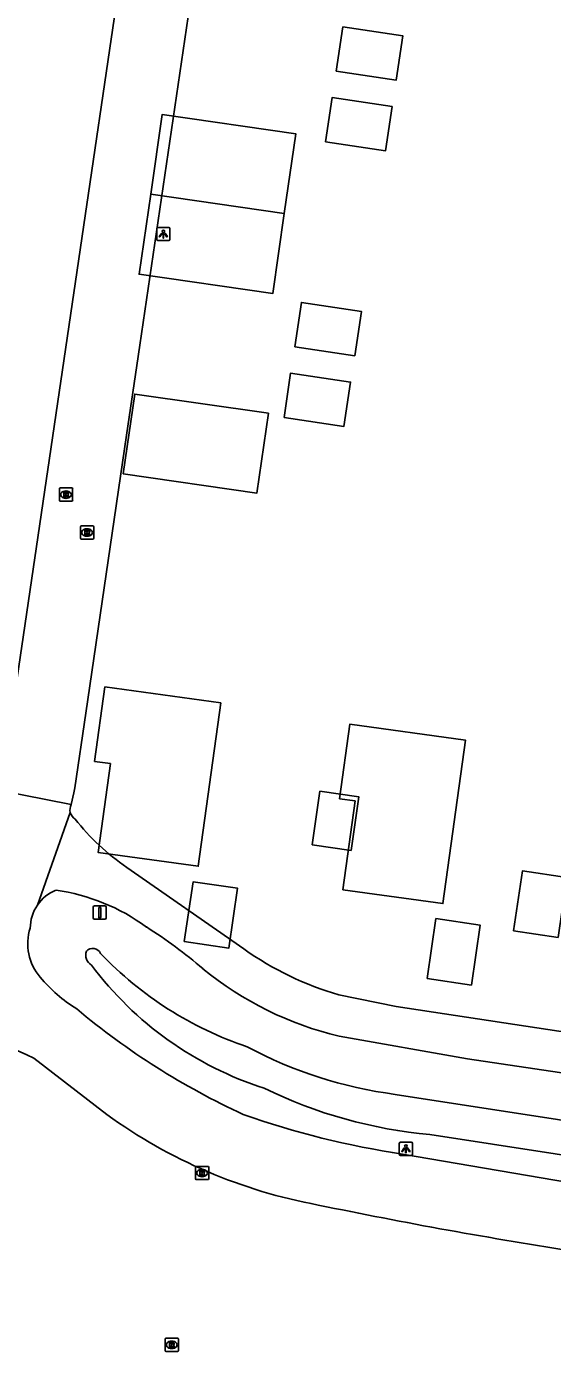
# Model space of a CAD drawing. Extents: x 164150 to 165261, y 382513 to 383432.
# Drawn here: x 164633.3 to 164672.8, y 382812.5 to 382912.1 of the extents above; entities that cross this region are included whole.
import ezdxf

# ---------------------------------------------------------------- set-up
doc = ezdxf.new("R2010")
doc.units = 0
for name, color, linetype in [('IMGEO_Lichtpunt', 7, 'Continuous'), ('IMGEO_Pand', 7, 'Continuous'), ('IMGEO_Pand_vergunning_verleend', 7, 'Continuous'), ('IMGEO_Rijbaan_lokaal_gesloten', 7, 'Continuous'), ('IMGEO_Rioolput', 7, 'Continuous'), ('IMGEO_Verkeersbordpaal', 7, 'Continuous'), ('IMGEO_Waterloop', 7, 'Continuous')]:
    doc.layers.add(name, color=color, linetype=linetype)

msp = doc.modelspace()

# ---------------------------------------------------------------- linework, layer by layer
at = {"layer": 'IMGEO_Lichtpunt'}
for p, q in [((164643.065, 382896.862), (164643.065, 382896.055)), ((164643.065, 382896.862), (164643.065, 382896.055)), ((164643.967, 382896.957), (164643.159, 382896.957)), ((164643.967, 382896.957), (164643.159, 382896.957)), ((164644.061, 382896.055), (164644.061, 382896.862)), ((164644.061, 382896.055), (164644.061, 382896.862)), ((164643.159, 382895.961), (164643.967, 382895.961)), ((164643.159, 382895.961), (164643.967, 382895.961)), ((164661.307, 382828.118), (164661.307, 382827.311)), ((164661.307, 382828.118), (164661.307, 382827.311)), ((164662.209, 382828.213), (164661.401, 382828.213)), ((164662.209, 382828.213), (164661.401, 382828.213)), ((164662.303, 382827.311), (164662.303, 382828.118)), ((164662.303, 382827.311), (164662.303, 382828.118)), ((164661.401, 382827.217), (164662.209, 382827.217)), ((164661.401, 382827.217), (164662.209, 382827.217))]:
    msp.add_line(p, q, dxfattribs=at)
for points in [[(164643.439, 382896.526), (164643.478, 382896.498), (164643.29, 382896.236), (164643.252, 382896.263), (164643.439, 382896.526)], [(164643.541, 382896.478), (164643.588, 382896.478), (164643.588, 382896.156), (164643.541, 382896.156), (164643.541, 382896.478)], [(164643.651, 382896.498), (164643.689, 382896.525), (164643.876, 382896.263), (164643.837, 382896.235), (164643.651, 382896.498)], [(164661.681, 382827.782), (164661.72, 382827.754), (164661.532, 382827.492), (164661.494, 382827.519), (164661.681, 382827.782)], [(164661.783, 382827.734), (164661.83, 382827.734), (164661.83, 382827.412), (164661.783, 382827.412), (164661.783, 382827.734)], [(164661.893, 382827.754), (164661.931, 382827.781), (164662.118, 382827.519), (164662.079, 382827.491), (164661.893, 382827.754)]]:
    msp.add_lwpolyline(points, dxfattribs=at)
for centre in [(164643.564, 382896.66), (164661.806, 382827.916)]:
    msp.add_circle(centre, 0.0994, dxfattribs=at)
for centre, start, end in [((164643.159, 382896.862), 90, 180), ((164643.159, 382896.862), 90, 180), ((164643.967, 382896.862), 0, 90), ((164643.967, 382896.862), 0, 90), ((164643.159, 382896.055), 180, 270), ((164643.159, 382896.055), 180, 270), ((164643.967, 382896.055), 270, 0), ((164643.967, 382896.055), 270, 360), ((164661.401, 382828.118), 90, 180), ((164661.401, 382828.118), 90, 180), ((164662.209, 382828.118), 0, 90), ((164662.209, 382828.118), 0, 90), ((164661.401, 382827.311), 180, 270), ((164661.401, 382827.311), 180, 270), ((164662.209, 382827.311), 270, 0), ((164662.209, 382827.311), 270, 360)]:
    msp.add_arc(centre, 0.0946, start, end, dxfattribs=at)
at = {"layer": 'IMGEO_Pand'}
msp.add_lwpolyline([(164657.686, 382850.138), (164654.762, 382850.56), (164655.336, 382854.579), (164658.266, 382854.156), (164657.686, 382850.138)], dxfattribs=at)
at = {"layer": 'IMGEO_Pand_vergunning_verleend'}
for points in [[(164656.567, 382908.694), (164657.064, 382912.029), (164661.57, 382911.359), (164661.074, 382908.023), (164656.567, 382908.694)], [(164655.753, 382903.377), (164656.25, 382906.712), (164660.756, 382906.042), (164660.26, 382902.706), (164655.753, 382903.377)], [(164642.613, 382899.444), (164643.481, 382905.451), (164653.522, 382904), (164652.654, 382897.993)], [(164652.654, 382897.993), (164651.787, 382891.986), (164641.745, 382893.437), (164642.613, 382899.444)], [(164642.613, 382899.444), (164652.654, 382897.993)], [(164653.452, 382887.984), (164653.948, 382891.319), (164658.455, 382890.648), (164657.958, 382887.313), (164653.452, 382887.984)], [(164652.638, 382882.667), (164653.134, 382886.002), (164657.641, 382885.332), (164657.144, 382881.996), (164652.638, 382882.667)], [(164640.548, 382878.427), (164641.416, 382884.434), (164651.458, 382882.984), (164650.59, 382876.977), (164640.548, 382878.427)], [(164638.396, 382856.819), (164639.17, 382862.421), (164647.879, 382861.217), (164646.184, 382848.95), (164638.659, 382849.99), (164639.581, 382856.655), (164638.396, 382856.819)], [(164656.8, 382854.014), (164657.575, 382859.616), (164666.284, 382858.412), (164664.588, 382846.145), (164657.064, 382847.185), (164657.985, 382853.85), (164656.8, 382854.014)], [(164669.903, 382844.099), (164670.574, 382848.605), (164673.909, 382848.109), (164673.238, 382843.602), (164669.903, 382844.099)], [(164645.141, 382843.279), (164645.812, 382847.786), (164649.147, 382847.289), (164648.476, 382842.783), (164645.141, 382843.279)], [(164663.391, 382840.506), (164664.062, 382845.013), (164667.397, 382844.516), (164666.726, 382840.01), (164663.391, 382840.506)]]:
    msp.add_lwpolyline(points, dxfattribs=at)
at = {"layer": 'IMGEO_Rijbaan_lokaal_gesloten'}
for points in [[(164631.941, 382858.849), (164645.496, 382950.967), (164651.008, 382987.673), (164651.902, 382993.63), (164653.078, 383001.462)], [(164658.504, 383000.69), (164650.933, 382950.305), (164641.67, 382887.255), (164640.801, 382881.34), (164637.731, 382860.442), (164636.909, 382854.849), (164636.824, 382854.453), (164636.636, 382853.576)], [(164636.636, 382853.576), (164631.142, 382854.675)], [(164634.091, 382846.015), (164636.569, 382852.977)], [(164640.825, 382848.85), (164649.619, 382842.734)], [(164656.77, 382839.283), (164661.062, 382838.413), (164733.461, 382827.436)], [(164656.796, 382836.171), (164666.441, 382834.462), (164697.492, 382829.863), (164736.452, 382823.896)], [(164639.309, 382830.29), (164633.815, 382834.514)], [(164760.72, 382813.009), (164754.951, 382813.578), (164691.502, 382822.526), (164676.075, 382824.823), (164661.544, 382827.31)]]:
    msp.add_lwpolyline(points, dxfattribs=at)
for centre, radius, start, end in [((164637.382, 382853.189), 0.841, 152.60921, 194.62643), ((164637.376, 382853.189), 0.835, 194.73586, 237.02514), ((164651.102, 382863.785), 18.13, 218.5418, 235.46772), ((164636.649, 382844.278), 3.092, 111.95918, 145.82739), ((164633.379, 382832.203), 15.091, 53.78982, 81.94655), ((164636.658, 382844.27), 3.104, 145.78823, 179.5151), ((164637.145, 382843.116), 3.78, 161.80672, 221.36383), ((164622.528, 382813.112), 36.992, 49.51315, 57.7016), ((164663.285, 382861.917), 23.553, 234.53445, 253.94258), ((164642.839, 382847.616), 11.034, 219.36306, 238.36276), ((164662.554, 382860.69), 25.186, 230.53472, 256.78323), ((164672.963, 382881.07), 55.907, 230.03333, 245.27091), ((164628.214, 382824.197), 11.74, 61.50287, 105.50745), ((164662.342, 382862.128), 39.296, 234.11688, 259.54943), ((164671.384, 382892.357), 65.787, 250.6399, 261.39802), ((164737.185, 383221.214), 406.09, 258.35464, 261.15794)]:
    msp.add_arc(centre, radius, start, end, dxfattribs=at)
at = {"layer": 'IMGEO_Rioolput'}
for p, q in [((164635.745, 382876.448), (164635.745, 382877.3)), ((164635.82, 382877.374), (164636.672, 382877.374)), ((164636.746, 382877.3), (164636.746, 382876.448)), ((164636.672, 382876.374), (164635.82, 382876.374)), ((164636.256, 382876.594), (164636.231, 382876.594)), ((164636.233, 382877.154), (164636.258, 382877.154)), ((164637.333, 382873.599), (164637.333, 382874.451)), ((164637.408, 382874.525), (164638.26, 382874.525)), ((164637.821, 382874.305), (164637.846, 382874.305)), ((164638.334, 382874.451), (164638.334, 382873.599)), ((164638.26, 382873.525), (164637.408, 382873.525)), ((164637.844, 382873.745), (164637.819, 382873.745)), ((164645.974, 382825.465), (164645.974, 382826.317)), ((164646.049, 382826.391), (164646.901, 382826.391)), ((164646.485, 382825.611), (164646.46, 382825.611)), ((164646.462, 382826.171), (164646.487, 382826.171)), ((164646.975, 382826.317), (164646.975, 382825.465)), ((164646.901, 382825.391), (164646.049, 382825.391)), ((164643.693, 382812.551), (164643.693, 382813.403)), ((164643.768, 382813.477), (164644.62, 382813.477)), ((164644.204, 382812.697), (164644.179, 382812.697)), ((164644.181, 382813.257), (164644.206, 382813.257)), ((164644.694, 382813.403), (164644.694, 382812.551)), ((164644.62, 382812.477), (164643.768, 382812.477))]:
    msp.add_line(p, q, dxfattribs=at)
for points in [[(164635.745, 382876.448), (164635.745, 382877.3)], [(164635.82, 382877.374), (164636.672, 382877.374)], [(164636.746, 382877.3), (164636.746, 382876.448)], [(164636.672, 382876.374), (164635.82, 382876.374)], [(164636.334, 382877.072), (164636.082, 382877.074), (164636.082, 382876.674)], [(164636.082, 382876.674), (164636.206, 382876.674), (164636.206, 382876.836), (164636.217, 382876.836)], [(164636.26, 382876.993), (164636.206, 382876.993), (164636.206, 382876.912)], [(164636.206, 382876.912), (164636.258, 382876.912)], [(164636.264, 382876.807), (164636.335, 382876.674), (164636.475, 382876.674), (164636.41, 382876.8)], [(164637.333, 382873.599), (164637.333, 382874.451)], [(164637.408, 382874.525), (164638.26, 382874.525)], [(164638.334, 382874.451), (164638.334, 382873.599)], [(164638.26, 382873.525), (164637.408, 382873.525)], [(164637.922, 382874.223), (164637.67, 382874.225), (164637.67, 382873.825)], [(164637.67, 382873.825), (164637.794, 382873.825), (164637.794, 382873.987), (164637.805, 382873.987)], [(164637.848, 382874.144), (164637.794, 382874.144), (164637.794, 382874.063)], [(164637.794, 382874.063), (164637.846, 382874.063)], [(164637.852, 382873.958), (164637.923, 382873.825), (164638.063, 382873.825), (164637.998, 382873.951)], [(164645.974, 382825.465), (164645.974, 382826.317)], [(164646.049, 382826.391), (164646.901, 382826.391)], [(164646.563, 382826.089), (164646.311, 382826.091), (164646.311, 382825.691)], [(164646.311, 382825.691), (164646.435, 382825.691), (164646.435, 382825.853), (164646.446, 382825.853)], [(164646.489, 382826.01), (164646.435, 382826.01), (164646.435, 382825.929)], [(164646.435, 382825.929), (164646.487, 382825.929)], [(164646.493, 382825.824), (164646.564, 382825.691), (164646.704, 382825.691), (164646.639, 382825.817)], [(164646.975, 382826.317), (164646.975, 382825.465)], [(164646.901, 382825.391), (164646.049, 382825.391)], [(164643.693, 382812.551), (164643.693, 382813.403)], [(164643.768, 382813.477), (164644.62, 382813.477)], [(164644.282, 382813.175), (164644.03, 382813.177), (164644.03, 382812.777)], [(164644.03, 382812.777), (164644.154, 382812.777), (164644.154, 382812.939), (164644.165, 382812.939)], [(164644.208, 382813.096), (164644.154, 382813.096), (164644.154, 382813.015)], [(164644.154, 382813.015), (164644.206, 382813.015)], [(164644.212, 382812.91), (164644.283, 382812.777), (164644.423, 382812.777), (164644.358, 382812.903)], [(164644.694, 382813.403), (164644.694, 382812.551)], [(164644.62, 382812.477), (164643.768, 382812.477)]]:
    msp.add_lwpolyline(points, dxfattribs=at)
for centre, radius, start, end in [((164635.822, 382877.298), 0.0765, 91.55205, 178.44795), ((164635.822, 382877.298), 0.0765, 91.55205, 178.44795), ((164636.67, 382877.298), 0.0765, 1.55205, 88.44795), ((164636.67, 382877.298), 0.0765, 1.55205, 88.44795), ((164635.822, 382876.45), 0.0765, 181.55205, 268.44795), ((164635.822, 382876.45), 0.0765, 181.55205, 268.44795), ((164636.216, 382876.783), 0.0533, 26.02933, 88.69889), ((164636.242, 382877.101), 0.19, 274.7715, 282.96867), ((164636.266, 382876.897), 0.0964, 77.00612, 93.18647), ((164636.28, 382876.954), 0.0378, 276.66336, 79.67722), ((164636.333, 382876.962), 0.109, 350.36119, 89.41601), ((164636.331, 382876.962), 0.112, 277.58423, 350.98172), ((164636.315, 382876.747), 0.108, 29.51342, 73.79051), ((164636.67, 382876.45), 0.0765, 271.55205, 358.44795), ((164636.67, 382876.45), 0.0765, 271.55205, 358.44795), ((164637.41, 382874.449), 0.0765, 91.55205, 178.44795), ((164637.41, 382874.449), 0.0765, 91.55205, 178.44795), ((164638.258, 382874.449), 0.0765, 1.55205, 88.44795), ((164638.258, 382874.449), 0.0765, 1.55205, 88.44795), ((164637.41, 382873.601), 0.0765, 181.55205, 268.44795), ((164637.41, 382873.601), 0.0765, 181.55205, 268.44795), ((164637.804, 382873.934), 0.0533, 26.02933, 88.69889), ((164637.83, 382874.252), 0.19, 274.7715, 282.96867), ((164637.854, 382874.048), 0.0964, 77.00612, 93.18647), ((164637.868, 382874.105), 0.0378, 276.66336, 79.67722), ((164637.921, 382874.113), 0.109, 350.36119, 89.41601), ((164637.919, 382874.113), 0.112, 277.58423, 350.98172), ((164637.903, 382873.898), 0.108, 29.51342, 73.79051), ((164638.258, 382873.601), 0.0765, 271.55205, 358.44795), ((164638.258, 382873.601), 0.0765, 271.55205, 358.44795), ((164646.051, 382826.315), 0.0765, 91.55205, 178.44795), ((164646.051, 382826.315), 0.0765, 91.55205, 178.44795), ((164646.445, 382825.8), 0.0533, 26.02933, 88.69889), ((164646.471, 382826.118), 0.19, 274.7715, 282.96867), ((164646.495, 382825.914), 0.0964, 77.00612, 93.18647), ((164646.509, 382825.971), 0.0378, 276.66336, 79.67722), ((164646.562, 382825.979), 0.109, 350.36119, 89.41601), ((164646.56, 382825.979), 0.112, 277.58423, 350.98172), ((164646.544, 382825.764), 0.108, 29.51342, 73.79051), ((164646.899, 382826.315), 0.0765, 1.55205, 88.44795), ((164646.899, 382826.315), 0.0765, 1.55205, 88.44795), ((164646.051, 382825.467), 0.0765, 181.55205, 268.44795), ((164646.051, 382825.467), 0.0765, 181.55205, 268.44795), ((164646.899, 382825.467), 0.0765, 271.55205, 358.44795), ((164646.899, 382825.467), 0.0765, 271.55205, 358.44795), ((164643.77, 382813.401), 0.0765, 91.55205, 178.44795), ((164643.77, 382813.401), 0.0765, 91.55205, 178.44795), ((164644.164, 382812.886), 0.0533, 26.02933, 88.69889), ((164644.19, 382813.204), 0.19, 274.7715, 282.96867), ((164644.214, 382813), 0.0964, 77.00612, 93.18647), ((164644.228, 382813.057), 0.0378, 276.66336, 79.67722), ((164644.281, 382813.065), 0.109, 350.36119, 89.41601), ((164644.279, 382813.065), 0.112, 277.58423, 350.98172), ((164644.263, 382812.85), 0.108, 29.51342, 73.79051), ((164644.618, 382813.401), 0.0765, 1.55205, 88.44795), ((164644.618, 382813.401), 0.0765, 1.55205, 88.44795), ((164643.77, 382812.553), 0.0765, 181.55205, 268.44795), ((164643.77, 382812.553), 0.0765, 181.55205, 268.44795), ((164644.618, 382812.553), 0.0765, 271.55205, 358.44795), ((164644.618, 382812.553), 0.0765, 271.55205, 358.44795)]:
    msp.add_arc(centre, radius, start, end, dxfattribs=at)
for centre, major_axis, ratio, start_param, end_param in [((164636.232, 382876.874), (-0.387, 0.002), 0.722429, 4.712389, 7.853982), ((164636.257, 382876.874), (-0.39, 0.002), 0.717154, 1.570796, 4.712389), ((164637.82, 382874.025), (-0.387, 0.002), 0.722429, 4.712389, 7.853982), ((164637.845, 382874.025), (-0.39, 0.002), 0.717154, 1.570796, 4.712389), ((164646.461, 382825.891), (-0.387, 0.002), 0.722429, 4.712389, 7.853982), ((164646.486, 382825.891), (-0.39, 0.002), 0.717154, 1.570796, 4.712389), ((164644.18, 382812.977), (-0.387, 0.002), 0.722429, 4.712389, 7.853982), ((164644.205, 382812.977), (-0.39, 0.002), 0.717154, 1.570796, 4.712389)]:
    msp.add_ellipse(centre, major_axis=major_axis, ratio=ratio, start_param=start_param, end_param=end_param, dxfattribs=at)
at = {"layer": 'IMGEO_Verkeersbordpaal'}
for p, q in [((164638.285, 382845.063), (164638.285, 382845.863)), ((164638.285, 382845.863), (164638.285, 382845.063)), ((164638.385, 382845.963), (164639.175, 382845.963)), ((164639.175, 382845.963), (164638.385, 382845.963)), ((164639.275, 382845.863), (164639.275, 382845.063)), ((164639.275, 382845.063), (164639.275, 382845.863)), ((164639.175, 382844.963), (164638.385, 382844.963)), ((164638.385, 382844.963), (164639.175, 382844.963))]:
    msp.add_line(p, q, dxfattribs=at)
msp.add_lwpolyline([(164638.705, 382845.838), (164638.855, 382845.838), (164638.855, 382845.088), (164638.705, 382845.088), (164638.705, 382845.838)], dxfattribs=at)
for centre, start, end in [((164638.385, 382845.863), 90, 180), ((164638.385, 382845.863), 90, 180), ((164639.175, 382845.863), 0, 90), ((164639.175, 382845.863), 360, 90), ((164638.385, 382845.063), 180, 270), ((164638.385, 382845.063), 180, 270), ((164639.175, 382845.063), 270, 0), ((164639.175, 382845.063), 270, 0)]:
    msp.add_arc(centre, 0.1, start, end, dxfattribs=at)
at = {"layer": 'IMGEO_Waterloop'}
for points in [[(164745.457, 382818.79), (164660.986, 382831.801)], [(164663.604, 382828.783), (164706.001, 382822.248), (164733.826, 382817.819)]]:
    msp.add_lwpolyline(points, dxfattribs=at)
for centre, radius, start, end in [((164638.604, 382842.276), 0.878, 160.91025, 240.00999), ((164638.251, 382842.105), 0.661, 25.83535, 136.14256), ((164659.142, 382857.216), 26.203, 216.8143, 252.24983), ((164658.547, 382861.178), 27.222, 223.63721, 251.41031), ((164665.145, 382863.799), 32.267, 241.74289, 262.59431), ((164666.796, 382864.232), 35.593, 243.92946, 264.85434)]:
    msp.add_arc(centre, radius, start, end, dxfattribs=at)

doc.saveas('drawing.dxf')
